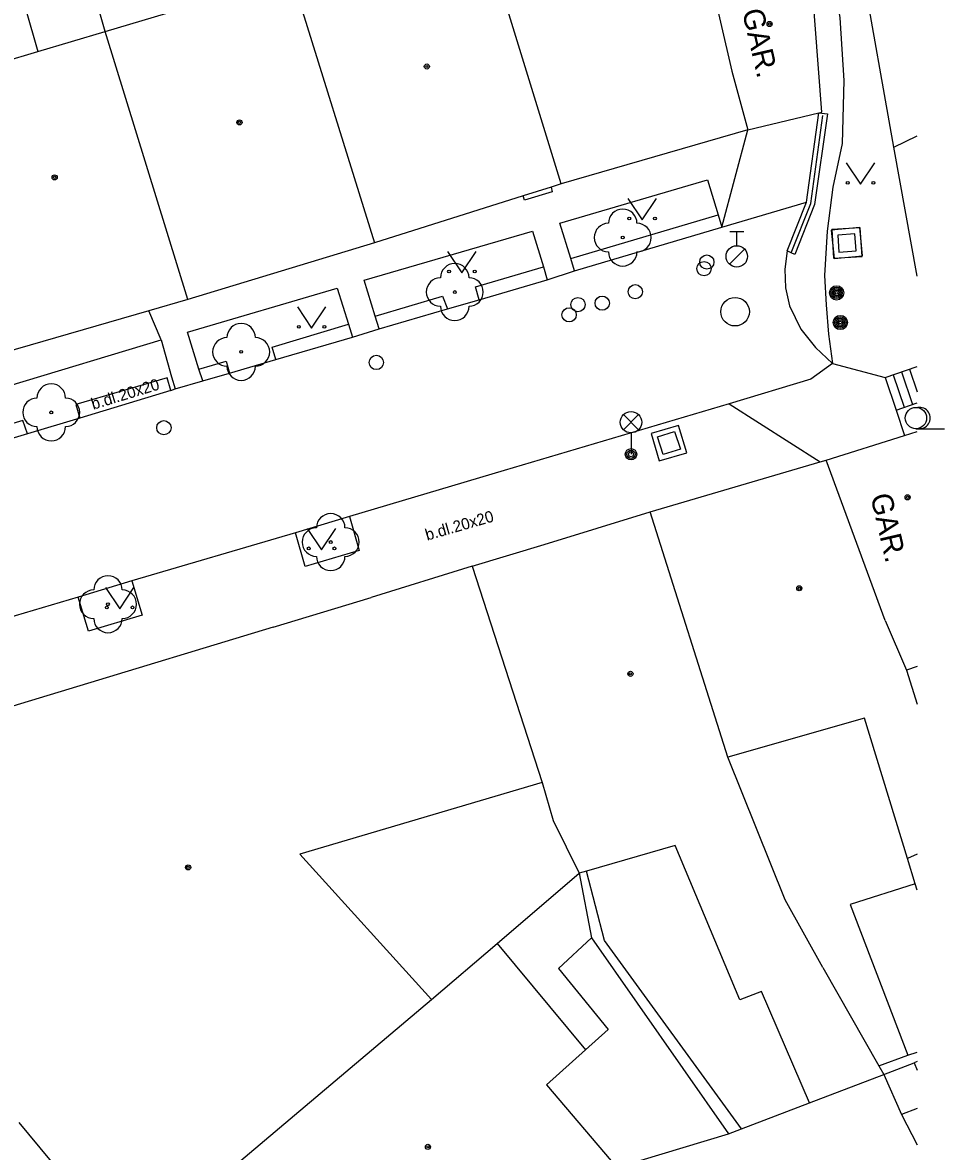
# Model space of a CAD drawing. Extents: x -596229 to -595156, y -1161237 to -1159376.
# Drawn here: x -595189.6 to -595157.27, y -1160584.18 to -1160544.59 of the extents above; entities that cross this region are included whole.
import ezdxf

# ---------------------------------------------------------------- set-up
doc = ezdxf.new("R2010")
doc.units = 0
for name, color, linetype in [('DOP - kresba z DSPS bez souradnic', 7, 'Continuous'), ('DOP - rozhrani ploch obecne', 7, 'Continuous'), ('Level 22', 7, 'Continuous'), ('Level 25', 7, 'Continuous'), ('Level 26', 7, 'Continuous'), ('Level 27', 7, 'Continuous'), ('Level 28', 7, 'Continuous'), ('Level 33', 7, 'Continuous'), ('Level 36', 7, 'Continuous'), ('Level 39', 7, 'Continuous'), ('Specificka linie pasportu komunikaci', 7, 'Continuous'), ('TM - budovy zdene_ betonove - VP', 7, 'Continuous'), ('TM - chodniky - VP', 7, 'Continuous'), ('TM - komunikace - VP', 7, 'Continuous'), ('TM - letecke snimky - pomocna linie', 7, 'Continuous'), ('TM - podezdivka plotu - VP', 7, 'Continuous'), ('TM - popis objektu', 7, 'Continuous'), ('TM - popis povrchu', 7, 'Continuous'), ('TM - rozhrani ploch obecne - VP', 7, 'Continuous'), ('TM - schody - VP', 7, 'Continuous'), ('TM - vstup do budovy - zdene_ betonove', 7, 'Continuous'), ('TM - zabradli - VP', 7, 'Continuous')]:
    doc.layers.add(name, color=color, linetype=linetype)

msp = doc.modelspace()

# ---------------------------------------------------------------- linework, layer by layer
at = {"layer": 'DOP - kresba z DSPS bez souradnic'}
for points in [[(-595158.3, -1160574.8), (-595158.57, -1160573.91)], [(-595169.19, -1160576.78), (-595169.82, -1160574.35)], [(-595158.23, -1160575.018), (-595158.3, -1160574.8)], [(-595170.8, -1160577.76), (-595169.65, -1160576.69)], [(-595164.38, -1160583.39), (-595169.19, -1160576.78)], [(-595170.8, -1160577.76), (-595169.06, -1160579.9)], [(-595169.06, -1160579.9), (-595169.86, -1160580.62)], [(-595159.57, -1160581.18), (-595158.55, -1160580.81)], [(-595158.55, -1160580.81), (-595158.23, -1160580.694)]]:
    msp.add_lwpolyline(points, dxfattribs=at)
at = {"layer": 'DOP - rozhrani ploch obecne'}
for points in [[(-595170.08, -1160574.42), (-595169.65, -1160576.69)], [(-595169.65, -1160576.69), (-595164.84, -1160583.56)], [(-595159.4, -1160581.48), (-595158.33, -1160581.07)], [(-595158.23, -1160581.032), (-595158.33, -1160581.07)], [(-595158.33, -1160581.07), (-595158.23, -1160581.329)], [(-595158.23, -1160582.671), (-595158.78, -1160582.88)]]:
    msp.add_lwpolyline(points, dxfattribs=at)
at = {"layer": 'Level 22'}
for centre in [(-595168.55, -1160552.13), (-595174.44, -1160554.04), (-595181.93, -1160556.14), (-595188.59, -1160558.26), (-595178.79, -1160562.81), (-595186.6, -1160564.99)]:
    msp.add_circle(centre, 0.05, dxfattribs=at)
for centre, start, end in [((-595168.55, -1160551.63), 0, 180), ((-595169.05, -1160552.13), 90, 270), ((-595168.05, -1160552.13), 270, 90), ((-595168.55, -1160552.63), 180, 0), ((-595174.44, -1160553.54), 0, 180), ((-595174.94, -1160554.04), 90, 270), ((-595173.94, -1160554.04), 270, 90), ((-595174.44, -1160554.54), 180, 0), ((-595181.93, -1160555.64), 0, 180), ((-595182.43, -1160556.14), 90, 270), ((-595181.43, -1160556.14), 270, 90), ((-595181.93, -1160556.64), 180, 0), ((-595188.59, -1160557.76), 0, 180), ((-595189.09, -1160558.26), 90, 270), ((-595188.09, -1160558.26), 270, 90), ((-595188.59, -1160558.76), 180, 0), ((-595178.79, -1160562.31), 0, 180), ((-595179.29, -1160562.81), 90, 270), ((-595178.29, -1160562.81), 270, 90), ((-595178.79, -1160563.31), 180, 0), ((-595186.6, -1160564.49), 0, 180), ((-595187.1, -1160564.99), 90, 270), ((-595186.1, -1160564.99), 270, 90), ((-595186.6, -1160565.49), 180, 0)]:
    msp.add_arc(centre, 0.5, start, end, dxfattribs=at)
at = {"layer": 'Level 25'}
for centre, radius in [((-595161.05, -1160554.07), 0.25), ((-595161.05, -1160554.07), 0.2), ((-595161.05, -1160554.07), 0.15), ((-595161.05, -1160554.07), 0.1), ((-595161.05, -1160554.07), 0.05), ((-595160.92, -1160555.11), 0.25), ((-595160.92, -1160555.11), 0.2), ((-595160.92, -1160555.11), 0.15), ((-595160.92, -1160555.11), 0.1), ((-595160.92, -1160555.11), 0.05)]:
    msp.add_circle(centre, radius, dxfattribs=at)
at = {"layer": 'Level 26'}
for points in [[(-595161.139, -1160552.866), (-595160.144, -1160552.769), (-595160.241, -1160551.774), (-595161.236, -1160551.871)], [(-595167.267, -1160559.962), (-595166.308, -1160559.677), (-595166.593, -1160558.718), (-595167.552, -1160559.003)]]:
    msp.add_lwpolyline(points, close=True, dxfattribs=at)
at = {"layer": 'Level 27'}
msp.add_circle((-595164.61, -1160554.73), 0.5, dxfattribs=at)
at = {"layer": 'Level 28'}
for p, q in [((-595164.8, -1160551.915), (-595164.3, -1160551.915)), ((-595164.55, -1160552.415), (-595164.55, -1160551.915)), ((-595164.808, -1160553.062), (-595164.278, -1160552.532))]:
    msp.add_line(p, q, dxfattribs=at)
for centre, radius in [((-595164.55, -1160552.79), 0.375), ((-595165.6, -1160552.99), 0.25), ((-595165.7, -1160553.22), 0.25), ((-595168.11, -1160554.03), 0.25), ((-595170.12, -1160554.48), 0.25), ((-595169.27, -1160554.43), 0.25), ((-595170.43, -1160554.84), 0.25), ((-595177.19, -1160556.51), 0.25), ((-595184.64, -1160558.8), 0.25)]:
    msp.add_circle(centre, radius, dxfattribs=at)
at = {"layer": 'Level 33'}
for p, q in [((-595168.525, -1160558.87), (-595167.995, -1160558.34)), ((-595168.525, -1160558.34), (-595167.995, -1160558.87)), ((-595168.26, -1160558.98), (-595168.26, -1160559.73))]:
    msp.add_line(p, q, dxfattribs=at)
for centre, radius in [((-595168.26, -1160558.605), 0.375), ((-595168.26, -1160559.73), 0.2), ((-595168.26, -1160559.73), 0.145), ((-595168.26, -1160559.73), 0.0876)]:
    msp.add_circle(centre, radius, dxfattribs=at)
at = {"layer": 'Level 36'}
msp.add_line((-595158.27, -1160558.835), (-595157.27, -1160558.835), dxfattribs=at)
for points in [[(-595160.71, -1160549.51), (-595160.21, -1160550.26), (-595159.71, -1160549.51)], [(-595168.37, -1160550.76), (-595167.87, -1160551.51), (-595167.37, -1160550.76)], [(-595174.69, -1160552.62), (-595174.19, -1160553.37), (-595173.69, -1160552.62)], [(-595179.96, -1160554.56), (-595179.46, -1160555.31), (-595178.96, -1160554.56)], [(-595179.61, -1160562.33), (-595179.11, -1160563.08), (-595178.61, -1160562.33)], [(-595186.69, -1160564.4), (-595186.19, -1160565.15), (-595185.69, -1160564.4)]]:
    msp.add_lwpolyline(points, dxfattribs=at)
for centre, radius in [((-595160.66, -1160550.21), 0.05), ((-595159.761, -1160550.21), 0.05), ((-595168.32, -1160551.46), 0.05), ((-595167.421, -1160551.46), 0.05), ((-595174.64, -1160553.32), 0.05), ((-595173.741, -1160553.32), 0.05), ((-595179.91, -1160555.26), 0.05), ((-595179.011, -1160555.26), 0.05), ((-595158.27, -1160558.46), 0.375), ((-595179.56, -1160563.03), 0.05), ((-595178.661, -1160563.03), 0.05), ((-595186.64, -1160565.1), 0.05), ((-595185.741, -1160565.1), 0.05)]:
    msp.add_circle(centre, radius, dxfattribs=at)
msp.add_arc((-595158.145, -1160558.46), 0.375, 260.4059, 99.5941, dxfattribs=at)
at = {"layer": 'Level 39'}
for centre, radius in [((-595163.4, -1160544.64), 0.09), ((-595163.4, -1160544.64), 0.0398), ((-595175.42, -1160546.13), 0.09), ((-595175.42, -1160546.13), 0.0398), ((-595181.99, -1160548.09), 0.09), ((-595181.99, -1160548.09), 0.0398), ((-595188.47, -1160550.02), 0.09), ((-595188.47, -1160550.02), 0.0398), ((-595158.56, -1160561.24), 0.09), ((-595158.56, -1160561.24), 0.0398), ((-595162.36, -1160564.43), 0.09), ((-595162.36, -1160564.43), 0.0398), ((-595168.28, -1160567.43), 0.09), ((-595168.28, -1160567.43), 0.0398), ((-595183.79, -1160574.22), 0.09), ((-595183.79, -1160574.22), 0.0398), ((-595175.38, -1160584.02), 0.09), ((-595175.38, -1160584.02), 0.0398)]:
    msp.add_circle(centre, radius, dxfattribs=at)
at = {"layer": 'Specificka linie pasportu komunikaci'}
msp.add_lwpolyline([(-595184.74, -1160555.72), (-595185.17, -1160554.7)], dxfattribs=at)
at = {"layer": 'TM - budovy zdene_ betonove - VP'}
for points in [[(-595186.7, -1160544.9), (-595188.1, -1160540)], [(-595170.71, -1160550.25), (-595173.56, -1160540.96)], [(-595190.36, -1160541.07), (-595189.06, -1160545.61)], [(-595161.57, -1160547.73), (-595162.03, -1160541.75)], [(-595180.17, -1160542.95), (-595177.25, -1160552.31)], [(-595165.56, -1160542.69), (-595164.73, -1160546.3)], [(-595186.7, -1160544.9), (-595182.38, -1160543.61)], [(-595189.06, -1160545.61), (-595186.7, -1160544.9)], [(-595183.8, -1160554.3), (-595186.7, -1160544.9)], [(-595192.82, -1160546.73), (-595189.06, -1160545.61)], [(-595164.73, -1160546.3), (-595164.16, -1160548.35)], [(-595164.16, -1160548.35), (-595161.67, -1160547.75)], [(-595161.67, -1160547.75), (-595161.57, -1160547.73)], [(-595164.16, -1160548.35), (-595170.71, -1160550.25)], [(-595171.06, -1160550.36), (-595172.04, -1160550.67)], [(-595170.71, -1160550.25), (-595171.06, -1160550.36)], [(-595172.04, -1160550.67), (-595177.25, -1160552.31)], [(-595177.25, -1160552.31), (-595183.8, -1160554.3)], [(-595183.8, -1160554.3), (-595185.17, -1160554.7)], [(-595185.17, -1160554.7), (-595190.3, -1160556.19)], [(-595161.42, -1160559.94), (-595158.67, -1160559.07)], [(-595158.67, -1160559.07), (-595158.23, -1160558.932)], [(-595167.59, -1160561.75), (-595161.63, -1160560)], [(-595161.63, -1160560), (-595161.42, -1160559.94)], [(-595159.35, -1160565.56), (-595161.42, -1160559.94)], [(-595173.83, -1160563.66), (-595171.31, -1160562.89), (-595167.59, -1160561.75)], [(-595164.87, -1160570.35), (-595167.59, -1160561.75)], [(-595173.83, -1160563.66), (-595177.37, -1160564.75)], [(-595173.83, -1160563.66), (-595171.38, -1160571.24)], [(-595159.35, -1160565.56), (-595158.6, -1160567.3)], [(-595180.81, -1160565.79), (-595195.15, -1160570.14)], [(-595158.23, -1160567.173), (-595158.6, -1160567.3)], [(-595158.6, -1160567.3), (-595158.23, -1160568.489)], [(-595160.07, -1160568.99), (-595164.87, -1160570.35)], [(-595158.57, -1160573.91), (-595160.07, -1160568.99)], [(-595162.86, -1160575.36), (-595164.87, -1160570.35)], [(-595171.38, -1160571.24), (-595179.87, -1160573.75)], [(-595171.38, -1160571.24), (-595170.99, -1160572.57)], [(-595170.99, -1160572.57), (-595170.08, -1160574.42)], [(-595166.71, -1160573.45), (-595169.82, -1160574.35)], [(-595164.44, -1160578.86), (-595166.71, -1160573.45)], [(-595179.87, -1160573.75), (-595175.26, -1160578.85)], [(-595158.23, -1160573.758), (-595158.57, -1160573.91)], [(-595169.82, -1160574.35), (-595170.08, -1160574.42)], [(-595161.53, -1160577.73), (-595162.86, -1160575.36)], [(-595175.26, -1160578.85), (-595172.95, -1160576.89)], [(-595172.95, -1160576.89), (-595169.86, -1160580.62)], [(-595161.53, -1160577.73), (-595159.57, -1160581.18)], [(-595163.68, -1160578.57), (-595164.44, -1160578.86)], [(-595162, -1160582.48), (-595163.68, -1160578.57)], [(-595182.16, -1160584.68), (-595175.26, -1160578.85)], [(-595169.86, -1160580.62), (-595171.22, -1160581.85)], [(-595159.57, -1160581.18), (-595159.4, -1160581.48)], [(-595162, -1160582.48), (-595159.4, -1160581.48)], [(-595159.4, -1160581.48), (-595158.78, -1160582.88)], [(-595171.22, -1160581.85), (-595168.76, -1160584.74)], [(-595164.38, -1160583.39), (-595162, -1160582.48)], [(-595158.78, -1160582.88), (-595158.23, -1160583.944)], [(-595185.81, -1160587.88), (-595189.71, -1160583.16)], [(-595164.84, -1160583.56), (-595164.38, -1160583.39)], [(-595168.76, -1160584.74), (-595164.84, -1160583.56)]]:
    msp.add_lwpolyline(points, dxfattribs=at)
at = {"layer": 'TM - chodniky - VP'}
for points in [[(-595170.37, -1160552.87), (-595170.76, -1160551.62), (-595165.58, -1160550.1), (-595165.2, -1160551.33)], [(-595165.2, -1160551.33), (-595165.07, -1160551.77)], [(-595177.23, -1160554.89), (-595177.62, -1160553.62), (-595171.71, -1160551.9), (-595171.33, -1160553.16)], [(-595170.24, -1160553.3), (-595170.37, -1160552.87)], [(-595171.33, -1160553.16), (-595171.2, -1160553.61)], [(-595183.41, -1160556.74), (-595183.81, -1160555.45), (-595178.56, -1160553.91), (-595178.17, -1160555.17)], [(-595177.09, -1160555.33), (-595177.23, -1160554.89)], [(-595178.17, -1160555.17), (-595178.03, -1160555.62)], [(-595190.08, -1160557.33), (-595184.74, -1160555.72)], [(-595184.74, -1160555.72), (-595184.37, -1160557.02), (-595184.24, -1160557.44)], [(-595183.27, -1160557.16), (-595183.41, -1160556.74)], [(-595178.13, -1160561.91), (-595177.79, -1160563.11), (-595179.69, -1160563.67), (-595180.03, -1160562.48)], [(-595185.76, -1160564.17), (-595185.4, -1160565.37), (-595187.28, -1160565.93), (-595187.65, -1160564.74)]]:
    msp.add_lwpolyline(points, dxfattribs=at)
at = {"layer": 'TM - komunikace - VP'}
for points in [[(-595165.07, -1160551.77), (-595162.11, -1160550.89)], [(-595170.24, -1160553.3), (-595165.07, -1160551.77)], [(-595162.79, -1160552.59), (-595162.87, -1160553.24), (-595162.84, -1160553.89), (-595162.7, -1160554.53), (-595162.31, -1160555.34), (-595161.79, -1160555.99), (-595161.19, -1160556.55)], [(-595171.2, -1160553.61), (-595170.24, -1160553.3)], [(-595173.59, -1160554.31), (-595171.2, -1160553.61)], [(-595174.7, -1160554.63), (-595173.59, -1160554.31)], [(-595177.09, -1160555.33), (-595174.7, -1160554.63)], [(-595180.71, -1160556.41), (-595178.03, -1160555.62)], [(-595178.03, -1160555.62), (-595177.09, -1160555.33)], [(-595182.34, -1160556.89), (-595180.71, -1160556.41)], [(-595161.19, -1160556.55), (-595161.95, -1160557.1), (-595164.82, -1160557.96)], [(-595184.24, -1160557.44), (-595183.27, -1160557.16)], [(-595183.27, -1160557.16), (-595182.34, -1160556.89)], [(-595184.4, -1160557.49), (-595187.59, -1160558.46)], [(-595184.4, -1160557.49), (-595184.24, -1160557.44)], [(-595164.82, -1160557.96), (-595172.71, -1160560.3), (-595178.13, -1160561.91)], [(-595187.59, -1160558.46), (-595189.42, -1160559.01)], [(-595189.42, -1160559.01), (-595193.43, -1160560.22)], [(-595178.13, -1160561.91), (-595180.03, -1160562.48)], [(-595180.03, -1160562.48), (-595185.76, -1160564.17)], [(-595185.76, -1160564.17), (-595187.65, -1160564.74)], [(-595187.65, -1160564.74), (-595193.34, -1160566.42)]]:
    msp.add_lwpolyline(points, dxfattribs=at)
at = {"layer": 'TM - letecke snimky - pomocna linie'}
for points in [[(-595161.28, -1160542.24), (-595160.94, -1160544.42), (-595160.8, -1160546.62), (-595160.86, -1160548.83)], [(-595160.86, -1160548.83), (-595161.18, -1160550.36), (-595161.38, -1160551.9), (-595161.48, -1160553.46)], [(-595161.48, -1160553.46), (-595161.42, -1160554.49), (-595161.33, -1160555.52), (-595161.19, -1160556.55)], [(-595172.95, -1160576.89), (-595170.08, -1160574.42)], [(-595158.3, -1160574.8), (-595160.58, -1160575.52), (-595158.55, -1160580.81)]]:
    msp.add_lwpolyline(points, dxfattribs=at)
at = {"layer": 'TM - podezdivka plotu - VP'}
for points in [[(-595161.67, -1160547.75), (-595161.37, -1160547.79), (-595161.82, -1160550.97), (-595162.51, -1160552.72), (-595162.64, -1160552.66)], [(-595162.11, -1160550.89), (-595161.67, -1160547.75)], [(-595162.79, -1160552.59), (-595162.11, -1160550.89)], [(-595162.64, -1160552.66), (-595162.79, -1160552.59)]]:
    msp.add_lwpolyline(points, dxfattribs=at)
at = {"layer": 'TM - rozhrani ploch obecne - VP'}
for points in [[(-595159.04, -1160548.96), (-595160.16, -1160542.68)], [(-595165.07, -1160551.77), (-595164.16, -1160548.35)], [(-595159.04, -1160548.96), (-595158.23, -1160548.566)], [(-595158.23, -1160553.478), (-595159.04, -1160548.96)], [(-595171.06, -1160550.36), (-595171.02, -1160550.53), (-595172, -1160550.82), (-595172.04, -1160550.67)], [(-595170.37, -1160552.87), (-595165.2, -1160551.33)], [(-595160.23, -1160551.79), (-595161.22, -1160551.85)], [(-595161.22, -1160551.85), (-595161.16, -1160552.85)], [(-595160.41, -1160552), (-595161.01, -1160552.04)], [(-595161.01, -1160552.04), (-595160.97, -1160552.64)], [(-595160.37, -1160552.6), (-595160.41, -1160552)], [(-595160.16, -1160552.79), (-595160.23, -1160551.79)], [(-595161.16, -1160552.85), (-595160.16, -1160552.79)], [(-595160.97, -1160552.64), (-595160.37, -1160552.6)], [(-595173.59, -1160554.31), (-595173.71, -1160553.86), (-595171.33, -1160553.16)], [(-595177.23, -1160554.89), (-595174.87, -1160554.19), (-595174.7, -1160554.63)], [(-595180.71, -1160556.41), (-595180.84, -1160555.97), (-595178.17, -1160555.17)], [(-595183.41, -1160556.74), (-595182.46, -1160556.46), (-595182.34, -1160556.89)], [(-595161.19, -1160556.55), (-595159.35, -1160557.04)], [(-595159.35, -1160557.04), (-595158.23, -1160556.654)], [(-595184.52, -1160557.05), (-595187.73, -1160557.99)], [(-595184.4, -1160557.49), (-595184.52, -1160557.05)], [(-595159.35, -1160557.04), (-595158.96, -1160558.18)], [(-595187.73, -1160557.99), (-595187.59, -1160558.46)], [(-595164.82, -1160557.96), (-595161.63, -1160560)], [(-595158.96, -1160558.18), (-595158.23, -1160557.928)], [(-595158.96, -1160558.18), (-595158.67, -1160559.07)], [(-595189.59, -1160558.54), (-595195.82, -1160560.4)], [(-595189.42, -1160559.01), (-595189.59, -1160558.54)], [(-595167.33, -1160559.12), (-595166.73, -1160558.93)], [(-595167.13, -1160559.74), (-595167.33, -1160559.12)], [(-595166.73, -1160558.93), (-595166.53, -1160559.55)], [(-595166.53, -1160559.55), (-595167.13, -1160559.74)]]:
    msp.add_lwpolyline(points, dxfattribs=at)
at = {"layer": 'TM - schody - VP'}
for points in [[(-595158.78, -1160556.84), (-595158.39, -1160557.98)], [(-595158.5, -1160556.75), (-595158.23, -1160557.538)], [(-595159.07, -1160556.94), (-595158.68, -1160558.08)]]:
    msp.add_lwpolyline(points, dxfattribs=at)
at = {"layer": 'TM - vstup do budovy - zdene_ betonove'}
msp.add_lwpolyline([(-595180.81, -1160565.79), (-595177.37, -1160564.75)], dxfattribs=at)
at = {"layer": 'TM - zabradli - VP'}
msp.add_lwpolyline([(-595162.64, -1160552.66), (-595161.96, -1160550.93), (-595161.53, -1160547.85)], dxfattribs=at)

# ---------------------------------------------------------------- texts
at = {"layer": 'TM - popis objektu'}
for p in [(-595164.37, -1160544.19), (-595159.87, -1160561.19)]:
    msp.add_text('GAR.', height=0.75, rotation=283.02, dxfattribs=at).set_placement(p)
at = {"layer": 'TM - popis povrchu'}
for rotation, p in [(17, (-595187.12, -1160558.17)), (16.0578, (-595175.41, -1160562.76))]:
    msp.add_text('b.dl.20x20', height=0.4, rotation=rotation, dxfattribs=at).set_placement(p)

doc.saveas('drawing.dxf')
